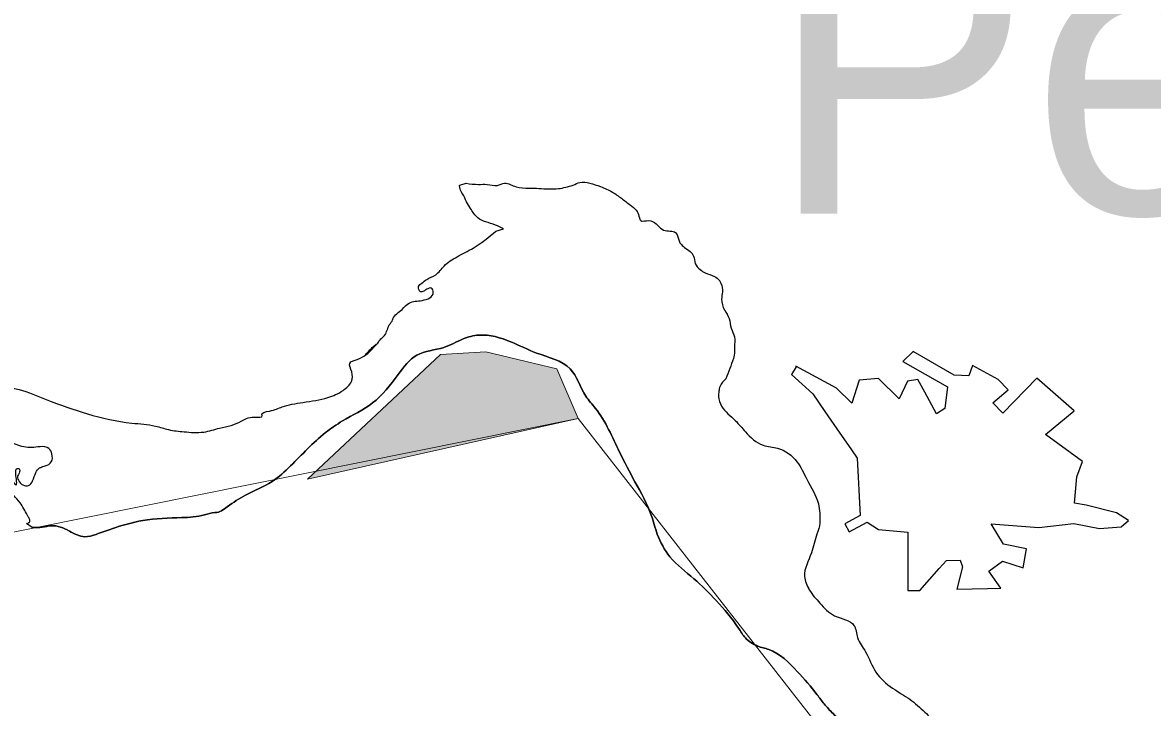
# Model space of a CAD drawing. Extents: x 553962 to 842807, y 8883888 to 9032388.
# Drawn here: x 817127 to 819043, y 9007250 to 9008412 of the extents above; entities that cross this region are included whole.
import ezdxf

# ---------------------------------------------------------------- set-up
doc = ezdxf.new("R2010")
doc.units = 0
doc.header["$LTSCALE"] = 200
for name, color, linetype, lineweight in [('21', 7, 'Continuous', 25), ('23', 7, 'Continuous', 13), ('40', 7, 'Continuous', 25), ('8', 7, 'Continuous', 13)]:
    doc.layers.add(name, color=color, linetype=linetype, lineweight=lineweight)
doc.layers.add('41', color=7, linetype='Continuous')

msp = doc.modelspace()

# ---------------------------------------------------------------- hatches: boundary and pattern name
at = {"layer": '8'}
msp.add_hatch(color=256, dxfattribs=at).paths.add_polyline_path([(817609.7, 9007637.5), (817835.5, 9007849), (817912.3, 9007853.8), (818032.4, 9007824.9), (818068.8, 9007740.6)])

# ---------------------------------------------------------------- linework, layer by layer
at = {"layer": '21'}
for points in [[(818910, 9007753.4), (818846.7, 9007809), (818789, 9007749.8), (818772.1, 9007767.4), (818798.2, 9007789.2), (818781.3, 9007806.8), (818737.6, 9007830.8), (818731.3, 9007813.2), (818706.7, 9007813.9), (818637, 9007854), (818619.4, 9007837.1), (818695.4, 9007794.2), (818690.5, 9007757.6), (818676.4, 9007748.4), (818656.7, 9007785), (818644.8, 9007806.8), (818627.2, 9007804), (818613.1, 9007773.8), (818577.9, 9007808.2), (818545.5, 9007805.4), (818532.9, 9007766.7), (818506.8, 9007792.1), (818437.9, 9007829.4), (818438.6, 9007828)], [(818438.6, 9007828), (818430.8, 9007815.3), (818466.7, 9007782.2), (818487.1, 9007752.7), (818507.5, 9007723.1), (818532.1, 9007687.5), (818542, 9007673.2), (818547, 9007576), (818520.9, 9007562), (818528.3, 9007548.3), (818559, 9007564.9), (818577.9, 9007552.1), (818627.9, 9007547.9), (818627.9, 9007448.7), (818648.3, 9007448.7), (818681.3, 9007486), (818693.3, 9007499.4), (818716.5, 9007500), (818720.8, 9007488.8), (818710.9, 9007450.8), (818763, 9007452.2), (818785.5, 9007452.9), (818765.1, 9007481.7), (818788.3, 9007498.6), (818823.5, 9007487.4), (818829.1, 9007519.7), (818790.4, 9007527.5), (818769.3, 9007562), (818850.2, 9007555.6), (818909.3, 9007562.7), (818953, 9007554.2), (818989.6, 9007557), (819002.2, 9007567.6), (818981.8, 9007580.3), (818930.4, 9007593.6), (818910.7, 9007597.2), (818914.3, 9007641.5), (818924.1, 9007667.5), (818861.5, 9007713.2), (818910, 9007753.4)]]:
    msp.add_lwpolyline(points, dxfattribs=at)
at = {"layer": '23'}
for p, q in [((817878.8, 9008139.8), (817868.1, 9008136.4)), ((817942.1, 9008062.7), (817929.4, 9008058.6)), ((817729.2, 9007868.5), (817712.2, 9007850.9))]:
    msp.add_line(p, q, dxfattribs=at)
for points in [[(818319, 9007808), (818325.8, 9007825.3), (818332, 9007842.5), (818334, 9007854.2), (818334, 9007861.8), (818334, 9007879.1), (818328.4, 9007893.8), (818324.8, 9007910.1), (818317.1, 9007924.8), (818312, 9007943.1), (818313.5, 9007955.3), (818311, 9007970), (818308.4, 9007974.6), (818300.2, 9007981.7), (818284.4, 9007987.8), (818275.7, 9007993.3), (818267.5, 9008003.5), (818264.4, 9008016.2), (818258.8, 9008023.8), (818249.1, 9008030.9), (818242.4, 9008037.5), (818239.3, 9008043.6), (818234.2, 9008055.8), (818213.8, 9008060.4), (818204.1, 9008068), (818191.8, 9008076.1), (818177.5, 9008075.6), (818177, 9008075.6), (818171.8, 9008083.7), (818167.2, 9008093.9), (818157, 9008103), (818142.2, 9008114.2), (818126.8, 9008124.8), (818106.9, 9008134), (818088.4, 9008140.1), (818071.6, 9008141.1), (818060.1, 9008136.4)], [(817868.1, 9008136.4), (817867.5, 9008135.2), (817868, 9008133.2), (817868.6, 9008130.2), (817873.1, 9008121.5), (817879.3, 9008108.3), (817886.4, 9008096.7), (817898.7, 9008081), (817911.9, 9008074.4), (817928.8, 9008068.8), (817942.1, 9008062.7)], [(818060.1, 9008136.4), (818035.4, 9008130.7), (818019.1, 9008130.2), (817985.4, 9008131.7), (817963.5, 9008133.7), (817944.1, 9008139.8), (817931.8, 9008136.2), (817914.5, 9008137.8), (817899.7, 9008137.8), (817878.8, 9008139.8)], [(817929.4, 9008058.6), (817891, 9008029.8), (817863.5, 9008015.1), (817841.5, 9007999.3), (817827.2, 9007984.6), (817811.9, 9007976.5), (817803.7, 9007970.5), (817798.1, 9007964.4), (817801.2, 9007955.8), (817806.8, 9007956.8), (817811.9, 9007959.8), (817819.6, 9007961.8), (817823.1, 9007954.7), (817804.2, 9007941), (817782.3, 9007936.5), (817770.1, 9007925.8), (817754.7, 9007909.6), (817754.2, 9007908.1), (817749.1, 9007900), (817740.4, 9007881.7), (817734.3, 9007875.6), (817729.2, 9007868.5)], [(817400.4, 9007718.1), (817374.3, 9007721.7), (817351.8, 9007727.8), (817311.9, 9007732.8), (817236.7, 9007748.6), (817166.6, 9007773), (817120.6, 9007789.7), (817058.2, 9007805), (817033.6, 9007822.7), (817021.4, 9007841), (817010.1, 9007862.3), (816995.8, 9007887.7), (816976.8, 9007913.1), (816950.2, 9007942.1)], [(817712.2, 9007850.9), (817697.1, 9007842), (817681.3, 9007833.9), (817684.8, 9007819.7), (817684.3, 9007803.4), (817670, 9007788.2), (817644.4, 9007776), (817602, 9007767.9), (817566.7, 9007760.3), (817545.2, 9007753.2), (817532.4, 9007746.6), (817532.9, 9007745.5), (817519.6, 9007743), (817497.1, 9007735.9), (817480.2, 9007728.8), (817460.8, 9007724.2), (817433.7, 9007717.6), (817400.4, 9007718.1)], [(818677.1, 9007221.6), (818656.8, 9007242.3), (818631.2, 9007264.2), (818602, 9007283), (818573.9, 9007309.9), (818556, 9007344.9), (818542.7, 9007368.8), (818536.6, 9007389.6), (818503.8, 9007405.8), (818478.8, 9007427.2), (818460.8, 9007450), (818452.7, 9007472.4), (818464.4, 9007512.5), (818473.6, 9007544.5), (818478.8, 9007563.2), (818478.8, 9007563.8), (818476.2, 9007595.7), (818456.8, 9007637.4), (818439.9, 9007667.3), (818407.1, 9007690.2), (818382.6, 9007695.3), (818352.4, 9007718.1), (818335.5, 9007736.9), (818312, 9007761.8), (818306.9, 9007778), (818307.4, 9007786.7), (818309.4, 9007795.3), (818319, 9007808)]]:
    msp.add_spline(points, degree=3, dxfattribs=at)
at = {"layer": '40'}
for p, q in [((817868.1, 9008136.4), (817878.8, 9008139.8)), ((817868.1, 9008136.4), (817878.8, 9008139.8)), ((817929.4, 9008058.6), (817942.1, 9008062.7)), ((817929.4, 9008058.6), (817942.1, 9008062.7)), ((817712.2, 9007850.9), (817729.2, 9007868.5)), ((817712.2, 9007850.9), (817729.2, 9007868.5)), ((817142.9, 9007555.5), (817133.5, 9007562.6)), ((817142.9, 9007555.5), (817133.5, 9007562.6))]:
    msp.add_line(p, q, dxfattribs=at)
for points in [[(818060.1, 9008136.4), (818071.6, 9008141.1), (818088.4, 9008140.1), (818106.9, 9008134), (818126.8, 9008124.8), (818142.2, 9008114.2), (818157, 9008103), (818167.2, 9008093.9), (818171.8, 9008083.7), (818177, 9008075.6), (818177.5, 9008075.6), (818191.8, 9008076.1), (818204.1, 9008068), (818213.8, 9008060.4), (818234.2, 9008055.8), (818239.3, 9008043.6), (818242.4, 9008037.5), (818249.1, 9008030.9), (818258.8, 9008023.8), (818264.4, 9008016.2), (818267.5, 9008003.5), (818275.7, 9007993.3), (818284.4, 9007987.8), (818300.2, 9007981.7), (818308.4, 9007974.6), (818311, 9007970), (818313.5, 9007955.3), (818312, 9007943.1), (818317.1, 9007924.8), (818324.8, 9007910.1), (818328.4, 9007893.8), (818334, 9007879.1), (818334, 9007861.8), (818334, 9007854.2), (818332, 9007842.5), (818325.8, 9007825.3), (818319, 9007808)], [(818060.1, 9008136.4), (818071.6, 9008141.1), (818088.4, 9008140.1), (818106.9, 9008134), (818126.8, 9008124.8), (818142.2, 9008114.2), (818157, 9008103), (818167.2, 9008093.9), (818171.8, 9008083.7), (818177, 9008075.6), (818177.5, 9008075.6), (818191.8, 9008076.1), (818204.1, 9008068), (818213.8, 9008060.4), (818234.2, 9008055.8), (818239.3, 9008043.6), (818242.4, 9008037.5), (818249.1, 9008030.9), (818258.8, 9008023.8), (818264.4, 9008016.2), (818267.5, 9008003.5), (818275.7, 9007993.3), (818284.4, 9007987.8), (818300.2, 9007981.7), (818308.4, 9007974.6), (818311, 9007970), (818313.5, 9007955.3), (818312, 9007943.1), (818317.1, 9007924.8), (818324.8, 9007910.1), (818328.4, 9007893.8), (818334, 9007879.1), (818334, 9007861.8), (818334, 9007854.2), (818332, 9007842.5), (818325.8, 9007825.3), (818319, 9007808)], [(817942.1, 9008062.7), (817928.8, 9008068.8), (817911.9, 9008074.4), (817898.7, 9008081), (817886.4, 9008096.7), (817879.3, 9008108.3), (817873.1, 9008121.5), (817868.6, 9008130.2), (817868, 9008133.2), (817867.5, 9008135.2), (817868.1, 9008136.4)], [(817942.1, 9008062.7), (817928.8, 9008068.8), (817911.9, 9008074.4), (817898.7, 9008081), (817886.4, 9008096.7), (817879.3, 9008108.3), (817873.1, 9008121.5), (817868.6, 9008130.2), (817868, 9008133.2), (817867.5, 9008135.2), (817868.1, 9008136.4)], [(817878.8, 9008139.8), (817899.7, 9008137.8), (817914.5, 9008137.8), (817931.8, 9008136.2), (817944.1, 9008139.8), (817963.5, 9008133.7), (817985.4, 9008131.7), (818019.1, 9008130.2), (818035.4, 9008130.7), (818060.1, 9008136.4)], [(817878.8, 9008139.8), (817899.7, 9008137.8), (817914.5, 9008137.8), (817931.8, 9008136.2), (817944.1, 9008139.8), (817963.5, 9008133.7), (817985.4, 9008131.7), (818019.1, 9008130.2), (818035.4, 9008130.7), (818060.1, 9008136.4)], [(817729.2, 9007868.5), (817734.3, 9007875.6), (817740.4, 9007881.7), (817749.1, 9007900), (817754.2, 9007908.1), (817754.7, 9007909.6), (817770.1, 9007925.8), (817782.3, 9007936.5), (817804.2, 9007941), (817823.1, 9007954.7), (817819.6, 9007961.8), (817811.9, 9007959.8), (817806.8, 9007956.8), (817801.2, 9007955.8), (817798.1, 9007964.4), (817803.7, 9007970.5), (817811.9, 9007976.5), (817827.2, 9007984.6), (817841.5, 9007999.3), (817863.5, 9008015.1), (817891, 9008029.8), (817929.4, 9008058.6)], [(817729.2, 9007868.5), (817734.3, 9007875.6), (817740.4, 9007881.7), (817749.1, 9007900), (817754.2, 9007908.1), (817754.7, 9007909.6), (817770.1, 9007925.8), (817782.3, 9007936.5), (817804.2, 9007941), (817823.1, 9007954.7), (817819.6, 9007961.8), (817811.9, 9007959.8), (817806.8, 9007956.8), (817801.2, 9007955.8), (817798.1, 9007964.4), (817803.7, 9007970.5), (817811.9, 9007976.5), (817827.2, 9007984.6), (817841.5, 9007999.3), (817863.5, 9008015.1), (817891, 9008029.8), (817929.4, 9008058.6)], [(817133.5, 9007562.6), (817139, 9007565.8), (817137, 9007572.4), (817134.4, 9007577), (817122.6, 9007597.3), (817096.6, 9007627.2), (817086.8, 9007650.6), (817096.1, 9007647), (817105.2, 9007639.4), (817116, 9007628.2), (817116, 9007637.4), (817119.1, 9007655.7), (817120.6, 9007655.2), (817121.6, 9007650.1), (817118, 9007642), (817120.6, 9007633.8), (817129.8, 9007626.7), (817136.5, 9007626.7), (817143.6, 9007634.8), (817149.2, 9007649.1), (817155.4, 9007656.7), (817157.4, 9007657.7), (817165.1, 9007660.2), (817175.3, 9007666.8), (817176.3, 9007680.5), (817171.2, 9007689.7), (817156.4, 9007692.7), (817142.1, 9007691.2), (817115.5, 9007696.3), (817057.7, 9007724.2), (816995.8, 9007751.6), (816972.8, 9007758.2), (816941.6, 9007777.5), (816875.1, 9007816.6), (816808, 9007856.2), (816743.1, 9007905), (816692.9, 9007949.2)], [(817133.5, 9007562.6), (817139, 9007565.8), (817137, 9007572.4), (817134.4, 9007577), (817122.6, 9007597.3), (817096.6, 9007627.2), (817086.8, 9007650.6), (817096.1, 9007647), (817105.2, 9007639.4), (817116, 9007628.2), (817116, 9007637.4), (817119.1, 9007655.7), (817120.6, 9007655.2), (817121.6, 9007650.1), (817118, 9007642), (817120.6, 9007633.8), (817129.8, 9007626.7), (817136.5, 9007626.7), (817143.6, 9007634.8), (817149.2, 9007649.1), (817155.4, 9007656.7), (817157.4, 9007657.7), (817165.1, 9007660.2), (817175.3, 9007666.8), (817176.3, 9007680.5), (817171.2, 9007689.7), (817156.4, 9007692.7), (817142.1, 9007691.2), (817115.5, 9007696.3), (817057.7, 9007724.2), (816995.8, 9007751.6), (816972.8, 9007758.2), (816941.6, 9007777.5), (816875.1, 9007816.6), (816808, 9007856.2), (816743.1, 9007905), (816692.9, 9007949.2)], [(816950.2, 9007942.1), (816976.8, 9007913.1), (816995.8, 9007887.7), (817010.1, 9007862.3), (817021.4, 9007841), (817033.6, 9007822.7), (817058.2, 9007805), (817120.6, 9007789.7), (817166.6, 9007773), (817236.7, 9007748.6), (817311.9, 9007732.8), (817351.8, 9007727.8), (817374.3, 9007721.7), (817400.4, 9007718.1)], [(816950.2, 9007942.1), (816976.8, 9007913.1), (816995.8, 9007887.7), (817010.1, 9007862.3), (817021.4, 9007841), (817033.6, 9007822.7), (817058.2, 9007805), (817120.6, 9007789.7), (817166.6, 9007773), (817236.7, 9007748.6), (817311.9, 9007732.8), (817351.8, 9007727.8), (817374.3, 9007721.7), (817400.4, 9007718.1)], [(817142.9, 9007555.5), (817160, 9007556.1), (817175.3, 9007558.7), (817206, 9007549.5), (817232.1, 9007539.9), (817251.6, 9007544), (817278.2, 9007553.6), (817330.3, 9007567.3), (817396.8, 9007572.4), (817435.2, 9007577), (817452.6, 9007581), (817453.1, 9007581), (817473.6, 9007590.7), (817504.8, 9007610.5), (817549.8, 9007633.8), (817581, 9007660.2), (817640.3, 9007716.6), (817669, 9007736.4), (817720.1, 9007766.9), (817763.6, 9007815.1), (817795.3, 9007848.1), (817840.9, 9007861.3), (817873.6, 9007875.5), (817900.7, 9007882.1), (817954.9, 9007870.5), (817998.4, 9007851.7), (818055.2, 9007824.8), (818081.8, 9007778.6), (818098.2, 9007757.7), (818139.1, 9007683.6), (818165.2, 9007633.3), (818192.8, 9007576.5), (818203, 9007544.5), (818224.5, 9007505.9), (818264.9, 9007468.8), (818302.8, 9007431.7), (818340.6, 9007385), (818352.4, 9007368.3), (818372.9, 9007354.5), (818392.3, 9007348.5), (818440.4, 9007311.4), (818474.2, 9007271.8), (818485.9, 9007256.5), (818501.3, 9007239.8), (818527.9, 9007218.5), (818546.3, 9007210.8), (818563.2, 9007205.3), (818583.1, 9007190), (818596.4, 9007133.2), (818590.8, 9007101.7), (818589.8, 9007068.2), (818607.7, 9007050.4), (818630.2, 9007044.8), (818645.5, 9007037.2), (818647.1, 9006984.9), (818634.3, 9006942.7), (818644, 9006919.9), (818671.1, 9006894.5), (818662.4, 9006852.8), (818641.4, 9006810.7), (818628.6, 9006768.1), (818649.6, 9006740.6), (818630.2, 9006715.2), (818626.1, 9006706.1), (818603.6, 9006668), (818581.6, 9006624.9), (818563.2, 9006567), (818558.1, 9006525.3), (818557.5, 9006506), (818554.5, 9006480.1), (818551.9, 9006456.8), (818566.2, 9006410.6), (818579, 9006375), (818592.8, 9006342.5), (818610.2, 9006303.4), (818629.2, 9006255.2), (818638.4, 9006212), (818647.1, 9006169.9), (818672.1, 9006118.1), (818691, 9006081), (818711, 9006048)], [(818711, 9006048), (818691, 9006081), (818672.1, 9006118.1), (818647.1, 9006169.9), (818638.4, 9006212), (818629.2, 9006255.2), (818610.2, 9006303.4), (818592.8, 9006342.5), (818579, 9006375), (818566.2, 9006410.6), (818551.9, 9006456.8), (818554.5, 9006480.1), (818557.5, 9006506), (818558.1, 9006525.3), (818563.2, 9006567), (818581.6, 9006624.9), (818603.6, 9006668), (818626.1, 9006706.1), (818630.2, 9006715.2), (818649.6, 9006740.6), (818628.6, 9006768.1), (818641.4, 9006810.7), (818662.4, 9006852.8), (818671.1, 9006894.5), (818644, 9006919.9), (818634.3, 9006942.7), (818647.1, 9006984.9), (818645.5, 9007037.2), (818630.2, 9007044.8), (818607.7, 9007050.4), (818589.8, 9007068.2), (818590.8, 9007101.7), (818596.4, 9007133.2), (818583.1, 9007190), (818563.2, 9007205.3), (818546.3, 9007210.8), (818527.9, 9007218.5), (818501.3, 9007239.8), (818485.9, 9007256.5), (818474.2, 9007271.8), (818440.4, 9007311.4), (818392.3, 9007348.5), (818372.9, 9007354.5), (818352.4, 9007368.3), (818340.6, 9007385), (818302.8, 9007431.7), (818264.9, 9007468.8), (818224.5, 9007505.9), (818203, 9007544.5), (818192.8, 9007576.5), (818165.2, 9007633.3), (818139.1, 9007683.6), (818098.2, 9007757.7), (818081.8, 9007778.6), (818055.2, 9007824.8), (817998.4, 9007851.7), (817954.9, 9007870.5), (817900.7, 9007882.1), (817873.6, 9007875.5), (817840.9, 9007861.3), (817795.3, 9007848.1), (817763.6, 9007815.1), (817720.1, 9007766.9), (817669, 9007736.4), (817640.3, 9007716.6), (817581, 9007660.2), (817549.8, 9007633.8), (817504.8, 9007610.5), (817473.6, 9007590.7), (817453.1, 9007581), (817452.6, 9007581), (817435.2, 9007577), (817396.8, 9007572.4), (817330.3, 9007567.3), (817278.2, 9007553.6), (817251.6, 9007544), (817232.1, 9007539.9), (817206, 9007549.5), (817175.3, 9007558.7), (817160, 9007556.1), (817142.9, 9007555.5)], [(818711, 9006048), (818691, 9006081), (818672.1, 9006118.1), (818647.1, 9006169.9), (818638.4, 9006212), (818629.2, 9006255.2), (818610.2, 9006303.4), (818592.8, 9006342.5), (818579, 9006375), (818566.2, 9006410.6), (818551.9, 9006456.8), (818554.5, 9006480.1), (818557.5, 9006506), (818558.1, 9006525.3), (818563.2, 9006567), (818581.6, 9006624.9), (818603.6, 9006668), (818626.1, 9006706.1), (818630.2, 9006715.2), (818649.6, 9006740.6), (818628.6, 9006768.1), (818641.4, 9006810.7), (818662.4, 9006852.8), (818671.1, 9006894.5), (818644, 9006919.9), (818634.3, 9006942.7), (818647.1, 9006984.9), (818645.5, 9007037.2), (818630.2, 9007044.8), (818607.7, 9007050.4), (818589.8, 9007068.2), (818590.8, 9007101.7), (818596.4, 9007133.2), (818583.1, 9007190), (818563.2, 9007205.3), (818546.3, 9007210.8), (818527.9, 9007218.5), (818501.3, 9007239.8), (818485.9, 9007256.5), (818474.2, 9007271.8), (818440.4, 9007311.4), (818392.3, 9007348.5), (818372.9, 9007354.5), (818352.4, 9007368.3), (818340.6, 9007385), (818302.8, 9007431.7), (818264.9, 9007468.8), (818224.5, 9007505.9), (818203, 9007544.5), (818192.8, 9007576.5), (818165.2, 9007633.3), (818139.1, 9007683.6), (818098.2, 9007757.7), (818081.8, 9007778.6), (818055.2, 9007824.8), (817998.4, 9007851.7), (817954.9, 9007870.5), (817900.7, 9007882.1), (817873.6, 9007875.5), (817840.9, 9007861.3), (817795.3, 9007848.1), (817763.6, 9007815.1), (817720.1, 9007766.9), (817669, 9007736.4), (817640.3, 9007716.6), (817581, 9007660.2), (817549.8, 9007633.8), (817504.8, 9007610.5), (817473.6, 9007590.7), (817453.1, 9007581), (817452.6, 9007581), (817435.2, 9007577), (817396.8, 9007572.4), (817330.3, 9007567.3), (817278.2, 9007553.6), (817251.6, 9007544), (817232.1, 9007539.9), (817206, 9007549.5), (817175.3, 9007558.7), (817160, 9007556.1), (817142.9, 9007555.5)], [(817708.3, 9007848.7), (817723.6, 9007864.5), (817729.2, 9007868.5)], [(817400.4, 9007718.1), (817433.7, 9007717.6), (817460.8, 9007724.2), (817480.2, 9007728.8), (817497.1, 9007735.9), (817519.6, 9007743), (817532.9, 9007745.5), (817532.4, 9007746.6), (817545.2, 9007753.2), (817566.7, 9007760.3), (817602, 9007767.9), (817644.4, 9007776), (817670, 9007788.2), (817684.3, 9007803.4), (817684.8, 9007819.7), (817681.3, 9007833.9), (817697.1, 9007842), (817712.2, 9007850.9)], [(817400.4, 9007718.1), (817433.7, 9007717.6), (817460.8, 9007724.2), (817480.2, 9007728.8), (817497.1, 9007735.9), (817519.6, 9007743), (817532.9, 9007745.5), (817532.4, 9007746.6), (817545.2, 9007753.2), (817566.7, 9007760.3), (817602, 9007767.9), (817644.4, 9007776), (817670, 9007788.2), (817684.3, 9007803.4), (817684.8, 9007819.7), (817681.3, 9007833.9), (817697.1, 9007842), (817712.2, 9007850.9)], [(818319, 9007808), (818309.4, 9007795.3), (818307.4, 9007786.7), (818306.9, 9007778), (818312, 9007761.8), (818335.5, 9007736.9), (818352.4, 9007718.1), (818382.6, 9007695.3), (818407.1, 9007690.2), (818439.9, 9007667.3), (818456.8, 9007637.4), (818476.2, 9007595.7), (818478.8, 9007563.8), (818478.8, 9007563.2), (818473.6, 9007544.5), (818464.4, 9007512.5), (818452.7, 9007472.4), (818460.8, 9007450), (818478.8, 9007427.2), (818503.8, 9007405.8), (818536.6, 9007389.6), (818542.7, 9007368.8), (818556, 9007344.9), (818573.9, 9007309.9), (818602, 9007283), (818631.2, 9007264.2), (818656.8, 9007242.3), (818677.1, 9007221.6)], [(818319, 9007808), (818309.4, 9007795.3), (818307.4, 9007786.7), (818306.9, 9007778), (818312, 9007761.8), (818335.5, 9007736.9), (818352.4, 9007718.1), (818382.6, 9007695.3), (818407.1, 9007690.2), (818439.9, 9007667.3), (818456.8, 9007637.4), (818476.2, 9007595.7), (818478.8, 9007563.8), (818478.8, 9007563.2), (818473.6, 9007544.5), (818464.4, 9007512.5), (818452.7, 9007472.4), (818460.8, 9007450), (818478.8, 9007427.2), (818503.8, 9007405.8), (818536.6, 9007389.6), (818542.7, 9007368.8), (818556, 9007344.9), (818573.9, 9007309.9), (818602, 9007283), (818631.2, 9007264.2), (818656.8, 9007242.3), (818677.1, 9007221.6)]]:
    msp.add_spline(points, degree=3, dxfattribs=at)
at = {"layer": '8'}
msp.add_lwpolyline([(809913.2, 9010651), (811385.6, 9009602.9), (812954.5, 9009199.8), (813609.5, 9007982.7), (815153.5, 9007140.1), (816552.9, 9006252.8), (817183.2, 9005937.5), (817773.7, 9005033.6), (819678.9, 9004149.3), (820072.8, 9004629.9), (819083.2, 9005802.6), (818689.3, 9006014.1), (818523.4, 9006389.3), (818583.6, 9007081.1), (818068.8, 9007740.6), (817051.2, 9007535.9), (814928.1, 9008896), (814088.2, 9010664.1)], dxfattribs=at)
msp.add_lwpolyline([(817609.7, 9007637.5), (817835.5, 9007849), (817912.3, 9007853.8), (818032.4, 9007824.9), (818068.8, 9007740.6)], close=True, dxfattribs=at)

# ---------------------------------------------------------------- texts
at = {"layer": '41'}
msp.add_text('Penedo', height=500, dxfattribs=at).set_placement((818391.4, 9008087.9))

doc.saveas('drawing.dxf')
